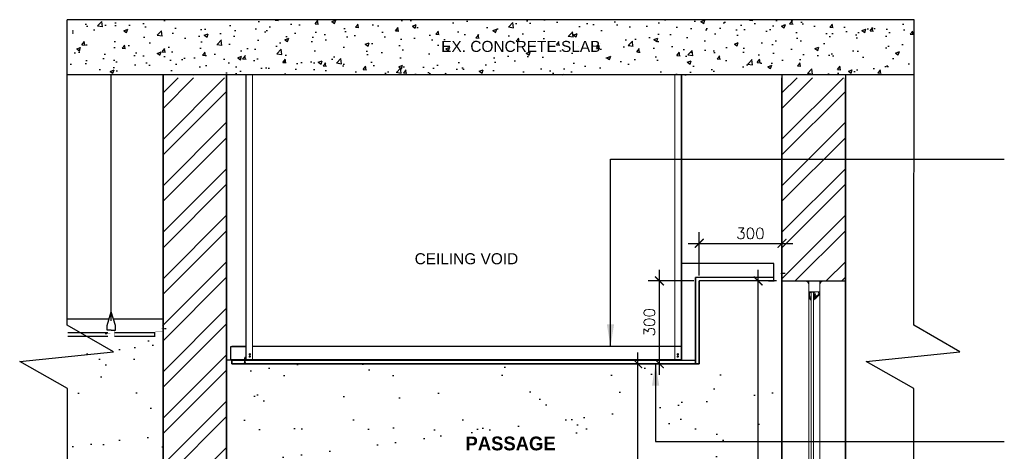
# Model space of a CAD drawing. Header units: millimetres. Extents: x -115474967 to 444143, y -74377 to 241828222.
# Tile 468 of 590: x 87921 to 91492, y 33390 to 34954. Entities that reach past the tile are written whole.
import ezdxf

# ---------------------------------------------------------------- set-up
doc = ezdxf.new("R2010")
doc.units = ezdxf.units.MM
doc.header["$MEASUREMENT"] = 0
doc.linetypes.add('DASHDOT', pattern=[1, 0.5, -0.25, 0, -0.25])
doc.linetypes.add('HIDDEN2', pattern=[0.1875, 0.125, -0.0625])
for name, color, linetype in [('0-ELEV.1', 9, 'Continuous'), ('0-ELEV.35', 2, 'Continuous'), ('0-HACH', 9, 'Continuous'), ('00-6 H-Brickwork', 9, 'Continuous'), ('CEIL-NOTE', 4, 'Continuous'), ('CEIL-PLAN', 7, 'Continuous'), ('CEIL-SECT', 2, 'Continuous'), ('DIMS-20', 9, 'Continuous'), ('DIMS-50', 9, 'Continuous'), ('GRID LINES', 8, 'Continuous'), ('plaster', 8, 'Continuous'), ('TEXT-20', 2, 'Continuous'), ('WALL', 1, 'Continuous')]:
    doc.layers.add(name, color=color, linetype=linetype)
for name, color, linetype, lineweight in [('1 Labels', 2, 'Continuous', 35), ('A-----NPP', 6, 'Continuous', 15), ('Concrete - Structural', 5, 'Continuous', 25), ('LAYER_1', 5, 'Continuous', 18), ('Susp Units 1', 6, 'Continuous', 18)]:
    doc.layers.add(name, color=color, linetype=linetype, lineweight=lineweight)
doc.styles.add('ARIAL', font='arial.ttf')
doc.styles.add('DIMS', font='simplex.shx')
doc.styles.add('TEXT-20', font='arial.ttf', dxfattribs={"height": 40})
doc.dimstyles.new('DIM-20', dxfattribs={"dimscale": 4, "dimtxt": 10, "dimasz": 8, "dimexe": 10, "dimexo": 5, "dimgap": 4, "dimtad": 1, "dimdec": 0, "dimrnd": 5, "dimdsep": 46, "dimtxsty": 'DIMS', "dimblk": 'ARCHTICK', "dimcen": 25, "dimdle": 10, "dimclrd": 9, "dimclre": 9, "dimclrt": 4, "dimadec": 0, "dimazin": 0, "dimtfac": 1, "dimtdec": 0, "dimtmove": 2, "dimatfit": 2, "dimfxl": 1, "dimtolj": 1, "dimtzin": 0, "dimarcsym": 0})
doc.dimstyles.new('DIM-50', dxfattribs={"dimscale": 10, "dimtxt": 10, "dimasz": 8, "dimexe": 10, "dimexo": 5, "dimgap": 4, "dimtad": 1, "dimdec": 0, "dimdsep": 46, "dimtxsty": 'ARIAL', "dimblk": 'ARCHTICK', "dimcen": 25, "dimdle": 10, "dimclrd": 9, "dimclre": 9, "dimclrt": 4, "dimadec": 0, "dimazin": 0, "dimtfac": 1, "dimtdec": 0, "dimtmove": 2, "dimatfit": 2, "dimfxl": 10, "dimfxlon": 1, "dimtolj": 1, "dimtzin": 0, "dimarcsym": 0})

# ---------------------------------------------------------------- blocks, each defined once
blk = doc.blocks.new('B_shadowline')
blk.add_line((-29.6, 0), (-29.6, 12.5))
at = {"color": 9, "linetype": 'HIDDEN2', "ltscale": 0.001}
blk.add_line((-5.9, 28.3), (12, 28.3), dxfattribs=at)
at = {"const_width": 0.836}
blk.add_lwpolyline([(-48.8, -0.9), (-48.8, -1.4, 0.414214), (-47.2, -3), (-29.4, -3, 0.414214), (-27.9, -1.4), (-27.9, 16.3, -0.414214), (-26.3, 17.9), (-3.3, 17.9, 0.414214), (-1.8, 19.5), (-1.8, 37.2, 0.414214), (-3.3, 38.8), (-3.8, 38.8)], format="xyb", dxfattribs=at)
blk = doc.blocks.new('A$C732A7C61')
at = {"color": 9, "linetype": 'HIDDEN2', "ltscale": 0.001}
blk.add_line((6.2, 9.8), (24.1, 9.8), dxfattribs=at)
at = {"const_width": 0.836}
for points in [[(15.2, 0.4), (0, 0.4)], [(40.2, 0.4), (55.4, 0.4)]]:
    blk.add_lwpolyline(points, dxfattribs=at)
blk.add_lwpolyline([(15.2, 0.4), (15.2, 19.3, -0.510499), (18, 21.3), (38.6, 21.3, -0.414214), (40.2, 19.7), (40.2, 0.4)], format="xyb", dxfattribs=at)
blk = doc.blocks.new('_ArchTick')
at = {"color": 0, "linetype": 'ByBlock', "const_width": 0.15}
blk.add_lwpolyline([(-0.5, -0.5), (0.5, 0.5)], dxfattribs=at)
blk = doc.blocks.new('*D803')
at = {"layer": 'Defpoints', "color": 0, "ltscale": 100, "transparency": 16777216}
for p in [(90162.4, 33707.8), (90385.6, 33707.8), (90605.5, 31208)]:
    blk.add_point(p, dxfattribs=at)
at = {"layer": 'DIMS-20', "color": 9, "lineweight": -2, "ltscale": 100, "transparency": 16777216}
for p, q in [((90162.4, 31168), (90162.4, 33747.8)), ((90365.6, 33707.8), (90122.4, 33707.8)), ((90585.5, 31208), (90122.4, 31208))]:
    blk.add_line(p, q, dxfattribs=at)
at = {"layer": 'DIMS-20', "color": 9, "lineweight": -2, "ltscale": 100, "transparency": 16777216, "xscale": 32, "yscale": 32, "zscale": 32}
for p, rotation in [((90162.4, 33707.8), 90), ((90162.4, 31208), 270)]:
    blk.add_blockref('_ArchTick', p, dxfattribs=dict(at, rotation=rotation))
at = {"layer": 'DIMS-20', "color": 4, "ltscale": 100, "transparency": 16777216, "insert": (90126.4, 32457.9), "char_height": 40, "attachment_point": 5, "rotation": 90, "style": 'DIMS'}
blk.add_mtext('\\A1;2500', dxfattribs=at)
blk = doc.blocks.new('GSCS-008-SHADOW_PERIM_dwg_SCREW PLAN-27616327-3D-1-2')
at = {"layer": 'Susp Units 1', "flags": 128}
blk.add_lwpolyline([(1084, 957.4), (1084, 957.8), (1084.3, 958.2), (1084.6, 958.4), (1084.9, 958.6), (1085.3, 958.7), (1085.7, 958.7), (1086.1, 958.6), (1086.5, 958.4), (1086.7, 958.1), (1087, 957.7), (1087, 957.3), (1087, 956.9), (1086.9, 956.6), (1086.7, 956.2), (1086.4, 955.9), (1086.1, 955.7), (1085.7, 955.6), (1085.3, 955.6), (1084.9, 955.8), (1084.5, 956), (1084.2, 956.2), (1084, 956.6), (1083.9, 957)], close=True, dxfattribs=at)
for points in [[(1085.7, 958.2), (1085.3, 958.2), (1085.3, 957.4), (1084.5, 957.4), (1084.5, 957), (1085.3, 957), (1085.3, 956.2), (1085.7, 956.2)], [(1085.7, 956.2), (1085.7, 957), (1086.5, 957), (1086.5, 957.4), (1085.7, 957.4), (1085.7, 958.2)]]:
    blk.add_lwpolyline(points, dxfattribs=at)
blk = doc.blocks.new('GSCS-008-SHADOW_PERIM_dwg_SCREW-27616328-3D-1-2')
at = {"layer": 'LAYER_1', "color": 7}
for p, q in [((1142.5, 881.8), (1139.4, 882.7)), ((1142.5, 879.6), (1139.4, 880.5)), ((1142.5, 877.4), (1139.4, 878.4)), ((1142.5, 875.3), (1139.4, 876.2)), ((1142.5, 873.1), (1139.4, 874.1)), ((1142.5, 871), (1139.4, 871.9)), ((1142.4, 883.9), (1139.7, 884.8)), ((1142, 886.2), (1140, 886.8)), ((1141.6, 888.5), (1140.4, 888.9))]:
    blk.add_line(p, q, dxfattribs=at)
at = {"layer": 'LAYER_1', "color": 7, "flags": 128}
blk.add_lwpolyline([(1137.8, 868.4), (1144.1, 868.4), (1144.1, 868.1), (1137.8, 868.1)], close=True, dxfattribs=at)
blk.add_lwpolyline([(1141.9, 872.4), (1141.9, 883.9), (1140.9, 889.6), (1140, 883.9), (1140, 872.4)], dxfattribs=at)
at = {"layer": 'LAYER_1', "color": 7}
for centre, start_param, end_param in [((1136.3, 872.3), 3.556056, 4.735263), ((1145.5, 872.3), 1.547922, 2.727129)]:
    blk.add_ellipse(centre, major_axis=(0, 4.21), ratio=0.869565, start_param=start_param, end_param=end_param, dxfattribs=at)
blk = doc.blocks.new('*D799')
at = {"layer": 'Defpoints', "color": 0, "ltscale": 100, "transparency": 16777216}
for p in [(90385.6, 34007.9), (90240.9, 33707.8), (90385.6, 33707.8, -534.4)]:
    blk.add_point(p, dxfattribs=at)
at = {"layer": 'DIMS-20', "color": 9, "lineweight": -2, "ltscale": 100, "transparency": 16777216}
for p, q in [((90240.9, 34047.9), (90240.9, 33667.8)), ((90365.6, 34007.9), (90200.9, 34007.9)), ((90365.6, 33707.8), (90200.9, 33707.8))]:
    blk.add_line(p, q, dxfattribs=at)
at = {"layer": 'DIMS-20', "color": 9, "lineweight": -2, "ltscale": 100, "transparency": 16777216, "xscale": 32, "yscale": 32, "zscale": 32}
for p, rotation in [((90240.9, 34007.9), 90), ((90240.9, 33707.8), 270)]:
    blk.add_blockref('_ArchTick', p, dxfattribs=dict(at, rotation=rotation))
at = {"layer": 'DIMS-20', "color": 4, "ltscale": 100, "transparency": 16777216, "insert": (90204.9, 33857.9), "char_height": 40, "attachment_point": 5, "rotation": 90, "style": 'DIMS'}
blk.add_mtext('\\A1;300', dxfattribs=at)
blk = doc.blocks.new('*D800')
at = {"layer": 'Defpoints', "color": 0, "ltscale": 100, "transparency": 16777216}
for p in [(90685.6, 34143.9), (90385.6, 34007.9), (90685.6, 34007.9)]:
    blk.add_point(p, dxfattribs=at)
at = {"layer": 'DIMS-20', "color": 9, "lineweight": -2, "ltscale": 100, "transparency": 16777216}
for p, q in [((90385.6, 34027.9), (90385.6, 34183.9)), ((90685.6, 34027.9), (90685.6, 34183.9)), ((90345.6, 34143.9), (90725.6, 34143.9))]:
    blk.add_line(p, q, dxfattribs=at)
at = {"layer": 'DIMS-20', "color": 9, "lineweight": -2, "ltscale": 100, "transparency": 16777216, "xscale": 32, "yscale": 32, "zscale": 32, "rotation": 180}
blk.add_blockref('_ArchTick', (90385.6, 34143.9), dxfattribs=at)
at = {"layer": 'DIMS-20', "color": 9, "lineweight": -2, "ltscale": 100, "transparency": 16777216, "xscale": 32, "yscale": 32, "zscale": 32}
blk.add_blockref('_ArchTick', (90685.6, 34143.9), dxfattribs=at)
at = {"layer": 'DIMS-20', "color": 4, "ltscale": 100, "transparency": 16777216, "insert": (90571.2, 34179.9), "char_height": 40, "attachment_point": 5, "style": 'DIMS'}
blk.add_mtext('\\A1;300', dxfattribs=at)
blk = doc.blocks.new('*D801')
at = {"layer": 'Defpoints', "color": 0, "ltscale": 100, "transparency": 16777216}
for p in [(90599, 34007.9), (90685.6, 34007.9), (90685.6, 31207.9)]:
    blk.add_point(p, dxfattribs=at)
at = {"layer": 'DIMS-20', "color": 9, "lineweight": -2, "ltscale": 100, "transparency": 16777216}
for p, q in [((90599, 31167.9), (90599, 34047.9)), ((90665.6, 34007.9), (90559, 34007.9)), ((90665.6, 31207.9), (90559, 31207.9))]:
    blk.add_line(p, q, dxfattribs=at)
at = {"layer": 'DIMS-20', "color": 9, "lineweight": -2, "ltscale": 100, "transparency": 16777216, "xscale": 32, "yscale": 32, "zscale": 32}
for p, rotation in [((90599, 34007.9), 90), ((90599, 31207.9), 270)]:
    blk.add_blockref('_ArchTick', p, dxfattribs=dict(at, rotation=rotation))
at = {"layer": 'DIMS-20', "color": 4, "ltscale": 100, "transparency": 16777216, "insert": (90563, 32607.9), "char_height": 40, "attachment_point": 5, "rotation": 90, "style": 'DIMS'}
blk.add_mtext('\\A1;2800', dxfattribs=at)

msp = doc.modelspace()

# ---------------------------------------------------------------- hatches: boundary and pattern name
at = {"layer": '0-ELEV.1'}
h = msp.add_hatch(dxfattribs=at)
h.set_pattern_fill('AR-SAND', color=9, scale=5, style=0)
h.set_pattern_definition([(37.5, (241251.37, 276510.15), (-8.00016, 244.70662), [0, -193.04, 0, -215.9, 0, -206.375]), (7.5, (241251.37, 276510.15), (224.76164, 358.41255), [0, -104.14, 0, -173.99, 0, -66.675]), (327.5, (241095.16, 276510.15), (395.49619, 0.7186), [0, -63.5, 0, -228.6, 0, -298.45]), (317.5, (241095.16, 276510.15), (381.77823, 111.46466), [0, -31.75, 0, -149.86, 0, -171.45])])
h.paths.add_polyline_path([(88095.46534, 33807.62641), (88095.46534, 33307.90657), (88440.64317, 33307.90657), (88440.64317, 33807.62641)])
h = msp.add_hatch(dxfattribs=at)
h.set_pattern_fill('AR-SAND', color=9, scale=5, style=0)
h.set_pattern_definition([(37.5, (241251.37, 272753.78), (-8.00016, 244.70662), [0, -193.04, 0, -215.9, 0, -206.375]), (7.5, (241251.37, 272753.78), (224.76164, 358.41255), [0, -104.14, 0, -173.99, 0, -66.675]), (327.5, (241095.16, 272753.78), (395.49619, 0.7186), [0, -63.5, 0, -228.6, 0, -298.45]), (317.5, (241095.16, 272753.78), (381.77823, 111.46466), [0, -31.75, 0, -149.86, 0, -171.45])])
h.paths.add_polyline_path([(90685.64317, 33707.84671), (88670.64317, 33707.84671), (88670.64317, 33287.91708), (90685.64317, 33287.91708)])
at = {"layer": '0-HACH'}
h = msp.add_hatch(dxfattribs=at)
h.set_pattern_fill('AR-CONC', color=8, scale=0.8, style=0)
h.set_pattern_definition([(50, (-177637.04, 343084.14), (145.747735, -12.75127), [15.24, -167.64]), (355, (-177637.04, 343084.14), (-28.194737, 152.845476), [12.192, -134.11247]), (100.451445, (-177624.9, 343083.08), (117.553, 140.0942), [12.952007, -142.472196]), (46.1842, (-177637.04, 343124.78), (216.86323, -33.63386), [22.86, -251.46]), (96.63556, (-177618.97, 343121.98), (189.92331, 197.9409), [19.42802, -213.70849]), (351.18415, (-177637.04, 343124.78), (189.92331, 197.9409), [18.28797, -201.16779]), (21, (-177616.72, 343114.62), (121.291513, -81.81216), [15.24, -167.64]), (326, (-177616.72, 343114.62), (49.44162, 147.350373), [12.192, -134.112]), (71.451445, (-177606.62, 343107.8), (170.733135, 65.538215), [12.952007, -142.47195]), (37.5, (-177637.045, 343084.14), (2.4708826, 67.644031), [0, -132.4864, 0, -136.144, 0, -134.62]), (7.5, (-177637.045, 343084.14), (53.45573, 80.14446), [0, -77.6224, 0, -129.4384, 0, -51.308]), (327.5, (-177682.36, 343084.14), (108.472476, -4.582995), [0, -50.8, 0, -158.496, 0, -210.312]), (317.5, (-177702.68, 343084.14), (118.503345, 20.341193), [0, -66.04, 0, -105.2576, 0, -149.352])])
h.paths.add_polyline_path([(88095.46534, 34954.28537), (88095.46534, 34754.28537), (91165.50737, 34754.28537), (91165.50737, 34954.28537)])
at = {"layer": '00-6 H-Brickwork'}
h = msp.add_hatch(dxfattribs=at)
h.set_pattern_fill('ANSI32', color=256, scale=12.5, angle=360, style=0)
h.set_pattern_definition([(45, (-102705.76, 294295.53), (-84.1899, 84.1899), []), (45, (-102649.63, 294295.53), (-84.1899, 84.1899), [])])
h.paths.add_polyline_path([(88670.63974, 34744.1956), (88440.63974, 34744.1956), (88440.63974, 31197.87212), (88670.63974, 31197.87212)])
h = msp.add_hatch(dxfattribs=at)
h.set_pattern_fill('ANSI32', color=256, scale=12.5, angle=360, style=0)
h.set_pattern_definition([(45, (-100460.76, 294295.53), (-84.1899, 84.1899), []), (45, (-100404.63, 294295.53), (-84.1899, 84.1899), [])])
h.paths.add_polyline_path([(90915.64317, 32507.92381), (90685.64317, 32507.92256), (90685.64317, 31197.87212), (90915.64317, 31197.87212)])
h.paths.add_polyline_path([(90685.64317, 34007.92256), (90915.64317, 34007.92381), (90915.64317, 34744.1956), (90685.64317, 34744.1956)])

# ---------------------------------------------------------------- linework, layer by layer
at = {"lineweight": 18}
for p, q in [((88742.63974, 34754.28537, -249.05404), (88742.63974, 33723.12643, -471.91634)), ((90320.64317, 34754.28537, -249.05404), (90320.64317, 33723.12643, -471.91634)), ((88671.63973, 33721.58642, -270.68623), (88712.63974, 33721.58642, -534.39629)), ((88671.63973, 33721.08642, -270.68623), (88712.63974, 33721.08642, -534.39629)), ((88712.63974, 33720.58642, -534.39629), (88691.13974, 33720.58642, -534.39629))]:
    msp.add_line(p, q, dxfattribs=at)
for points in [[(88095.46534, 30997.87212), (88095.46534, 32124.08119), (87984.62433, 32208.40916), (88239.34143, 32273.04432), (88093.78856, 32374.03728), (88093.78856, 33618.16261), (87920.80658, 33715.74007), (88261.228, 33751.27632), (88093.55665, 33847.73183), (88093.55665, 34954.28537)], [(91165.50737, 30997.87212), (91165.50737, 32124.08119), (91054.66636, 32208.40916), (91309.38346, 32273.04432), (91163.83059, 32374.03728), (91163.83059, 33618.16261), (90990.84861, 33715.74007), (91331.27003, 33751.27632), (91163.59868, 33847.73183), (91165.50737, 34954.28537)]]:
    msp.add_lwpolyline(points)
at = {"lineweight": 18, "flags": 128}
for points, elevation in [([(88765.63974, 34754.28537), (88765.63974, 33723.12643), (88740.63974, 33723.12643), (88740.63974, 34754.28537)], -471.91634), ([(90297.64317, 34754.28537), (90297.64317, 33723.12643), (90322.64317, 33723.12643), (90322.64317, 34754.28537)], -471.91634), ([(88671.13974, 33722.08642), (88671.13974, 33743.08642), (88670.63974, 33743.08642), (88670.63974, 33722.08642)], -270.68623), ([(88690.63974, 33720.08642), (88690.63974, 33707.84671), (88690.13974, 33707.84671), (88690.13974, 33720.08642)], -534.39629)]:
    msp.add_lwpolyline(points, dxfattribs=dict(at, elevation=elevation))
at = {"lineweight": 18}
for centre, radius, start, end in [((88671.63974, 33722.08642, -270.68623), 1, 180, 269.999427), ((88671.63974, 33722.08642, -270.68623), 0.5, 180, 269.998854), ((88691.13974, 33720.08642, -534.39629), 1, 90.000573, 180), ((88691.13974, 33720.08642, -534.39629), 0.5, 90.001146, 180)]:
    msp.add_arc(centre, radius, start, end, dxfattribs=at)
at = {"layer": '0-ELEV.35'}
for p, q in [((88264.96808, 33820.3467, -435.38701), (88412.68193, 33820.3467, -435.38701)), ((88264.96808, 33807.84671, -270.68623), (88412.68193, 33807.84671, -270.68623))]:
    msp.add_line(p, q, dxfattribs=at)
for points in [[(90655.99167, 34020.4224), (90372.64317, 34020.4224)], [(90655.99167, 34007.9224), (90385.64317, 34007.9224)]]:
    msp.add_lwpolyline(points, dxfattribs=at)
for points, elevation in [([(88095.46534, 33820.3467), (88239.96869, 33820.3467)], -435.38701), ([(88095.46534, 33807.8467), (88239.96869, 33807.8467)], -435.38701), ([(88690.74802, 33720.12643), (90372.64317, 33720.12643)], -471.91634), ([(90385.64317, 33707.84671), (88690.63974, 33707.84671)], -270.68623)]:
    msp.add_lwpolyline(points, dxfattribs=dict(at, elevation=elevation))
at = {"layer": '1 Labels'}
for points in [[(90372.64317, 34020.4224), (90372.64317, 33707.84671)], [(90385.64317, 34007.9224), (90385.64317, 33707.84671)]]:
    msp.add_lwpolyline(points, dxfattribs=at)
for points, elevation in [([(88690.63974, 33707.84671), (88690.63974, 33720.12643)], -270.68623), ([(88690.74802, 33707.84671), (90385.64317, 33707.84671)], -534.39629)]:
    msp.add_lwpolyline(points, dxfattribs=dict(at, elevation=elevation))
at = {"layer": 'A-----NPP', "lineweight": 5}
for p, q in [((90783.14488, 33993.92318), (90783.14488, 34007.92318)), ((90823.14488, 33993.92318), (90823.14488, 34007.92318)), ((90783.14488, 33993.92318), (90783.14488, 32829.96418)), ((90783.14488, 33993.92318), (90783.14488, 32829.96418)), ((90783.14488, 33993.92318), (90783.15297, 32507.92309)), ((90783.14488, 33967.92318), (90783.14488, 33427.92318)), ((90783.14488, 33967.92318), (90823.14488, 33967.92318)), ((90785.19101, 33966.06154), (90785.19101, 33967.92318)), ((90785.19101, 33966.06154), (90785.19101, 33967.92318)), ((90788.2917, 33966.06154), (90785.19101, 33966.06154)), ((90788.2917, 33966.06154), (90785.19101, 33966.06154)), ((90785.19101, 33965.05314), (90788.2917, 33965.05314)), ((90785.19101, 33953.41785), (90785.19101, 33965.05314)), ((90785.19101, 33965.05314), (90788.2917, 33965.05314)), ((90786.0437, 33966.60452), (90786.0437, 33967.76804)), ((90786.0437, 33967.76804), (90804.6478, 33967.76804)), ((90803.33001, 33966.60452), (90786.0437, 33966.60452)), ((90803.33001, 33966.60452), (90786.0437, 33966.60452)), ((90803.33001, 33966.60452), (90786.0437, 33966.60452)), ((90788.2917, 33965.05314), (90788.2917, 33966.06154)), ((90788.2917, 33965.05314), (90788.2917, 33966.06154)), ((90792.04317, 32553.88403), (90792.04317, 33966.60452)), ((90792.04317, 32553.88403), (90792.04317, 33966.60452)), ((90792.04317, 32553.88403), (90792.04317, 33966.60452)), ((90800.63002, 32553.88403), (90800.62839, 33966.60452)), ((90800.63002, 32553.88403), (90800.62839, 33966.60452)), ((90800.63002, 32553.88403), (90800.62839, 33966.60452)), ((90808.36863, 33954.89166), (90803.33001, 33966.60452)), ((90817.20558, 33963.88961), (90819.37605, 33967.69048)), ((90823.14488, 33993.92318), (90823.14488, 33967.92318)), ((90823.14488, 33967.92318), (90823.14651, 32547.9233)), ((90783.14488, 33943.25636), (90788.13666, 33943.25636)), ((90784.80343, 33944.6526), (90784.80343, 33951.71134)), ((90784.80343, 33951.71134), (90786.12122, 33951.71134)), ((90786.12122, 33944.6526), (90784.80343, 33944.6526)), ((90787.28397, 33953.41785), (90785.19101, 33953.41785)), ((90786.12122, 33951.71134), (90786.12122, 33950.39268)), ((90786.12122, 33950.39268), (90787.28397, 33950.39268)), ((90787.28397, 33946.1264), (90786.12122, 33946.1264)), ((90786.12122, 33946.1264), (90786.12122, 33944.6526)), ((90787.28397, 33950.39268), (90787.28397, 33953.41785)), ((90787.28397, 33944.6526), (90787.28397, 33946.1264)), ((90788.13666, 33944.6526), (90787.28397, 33944.6526)), ((90787.86317, 33941.72441), (90787.86317, 33943.25636)), ((90791.45989, 33937.34711), (90787.86317, 33941.72441)), ((90790.52021, 33949.60354), (90788.02519, 33945.64776)), ((90788.13666, 33943.25636), (90788.13666, 33944.6526)), ((90792.04317, 33949.60354), (90790.52021, 33949.60354)), ((90801.18682, 33938.57518), (90802.47146, 33940.10789)), ((90802.47146, 33940.10789), (90808.13996, 33944.03485)), ((90804.72003, 33954.27111), (90808.36863, 33954.89166)), ((90804.72003, 33952.17675), (90804.72003, 33954.27111)), ((90805.57801, 33952.17675), (90804.72003, 33952.17675)), ((90804.72003, 33949.38428), (90805.57801, 33949.38428)), ((90804.72003, 33943.2713), (90804.72003, 33949.01558)), ((90804.72003, 33943.2713), (90804.72003, 33949.01558)), ((90805.70949, 33943.2713), (90804.72003, 33943.2713)), ((90808.36863, 33953.26271), (90805.57801, 33952.95244)), ((90805.57801, 33949.38428), (90805.57801, 33948.29832)), ((90805.57801, 33948.29832), (90808.36863, 33948.29832)), ((90823.14488, 33960.18958), (90805.70949, 33943.2713)), ((90823.14488, 33960.18958), (90805.70949, 33943.2713)), ((90808.36863, 33948.29832), (90808.36863, 33953.26271)), ((90808.36863, 33948.29832), (90808.36863, 33953.26271)), ((90809.99648, 33950.39268), (90820.77136, 33960.86444)), ((90809.99648, 33955.2795), (90809.99648, 33950.39268)), ((90820.77136, 33963.1915), (90817.98075, 33963.1915)), ((90820.77136, 33960.86444), (90820.77136, 33963.1915))]:
    msp.add_line(p, q, dxfattribs=at)
for centre, radius, start, end in [((90769.14488, 33993.92318), 14, 0, 90), ((90837.14488, 33993.92318), 14, 90, 180), ((90792.06706, 33946.52322), 0.87184, 91.57056668, 268.42943332), ((90792.06706, 33941.27047), 0.87184, 91.57056668, 268.42943332), ((90792.24013, 33952.56607), 12.59584, 7.77972693, 48.24433407), ((90789.87851, 33952.24766), 13.51286, 5.58672047, 37.29469334), ((90790.4141, 33947.00287), 14.48397, 26.93212549, 45.15316485), ((90790.19898, 33947.65447), 13.06688, 8.2396381, 37.04556029), ((90789.38664, 33952.27557), 14.01643, 323.32540524, 348.69174566), ((90789.59372, 33948.57699), 13.78809, 323.15917211, 346.88105445), ((90789.68478, 33952.63877), 15.15241, 316.23940473, 331.66676269), ((90806.55935, 33950.78052), 1.7066, 234.89869177, 125.10130823)]:
    msp.add_arc(centre, radius, start, end, dxfattribs=at)
at = {"layer": 'CEIL-PLAN'}
msp.add_line((90655.99167, 34020.4224), (90655.99167, 34070.4224), dxfattribs=at)
for points, elevation in [([(90655.99167, 34070.4224), (90322.64317, 34070.4224)], 0.28718), ([(90322.64317, 33720.12643), (90322.64317, 34070.4224)], -0.28718), ([(88095.46534, 33870.53588), (88244.31866, 33870.53588)], -334.77195), ([(88686.63974, 33770.34103), (88740.64506, 33770.34103)], -372.09645), ([(88686.63974, 33722.12643), (88686.63974, 33770.34103)], -270.68623), ([(88740.63974, 33770.34103), (88690.74802, 33770.34103)], -372.09645), ([(90322.64317, 33770.34103), (88765.63974, 33770.34103)], -372.09645), ([(88686.63974, 33723.12643), (90322.64317, 33723.12643)], -471.91634)]:
    msp.add_lwpolyline(points, dxfattribs=dict(at, elevation=elevation))
msp.add_lwpolyline([(88260.50446, 33870.53588), (88440.64317, 33870.53588)], dxfattribs=at)
at = {"layer": 'CEIL-SECT', "color": 8}
for p, q in [((88253.09609, 33862.8992, -234.1569), (88253.09609, 34754.28536, -164.70078)), ((88238.27935, 33845.87516, -435.38701), (88253.09609, 33895.19659, -234.1569)), ((88238.27935, 33845.87516, -435.38701), (88253.09609, 33895.19659, -234.1569)), ((88238.27935, 33845.87516, -435.38701), (88253.09609, 33895.19659, -234.1569)), ((88238.27935, 33845.87516, -435.38701), (88253.09609, 33895.19659, -234.1569)), ((88267.91282, 33845.87516, -435.38701), (88253.09609, 33895.19659, -234.1569)), ((88267.91282, 33845.87516, -435.38701), (88253.09609, 33895.19659, -234.1569)), ((88267.91282, 33845.87516, -435.38701), (88253.09609, 33895.19659, -234.1569)), ((88267.91282, 33845.87516, -435.38701), (88253.09609, 33895.19659, -234.1569)), ((88238.27935, 33828.73805, -435.38701), (88238.27935, 33845.87516, -435.38701)), ((88238.27935, 33828.73805, -435.38701), (88238.27935, 33845.87516, -435.38701)), ((88238.27935, 33828.73805, -435.38701), (88238.27935, 33845.87516, -435.38701)), ((88238.27935, 33828.73805, -435.38701), (88238.27935, 33845.87516, -435.38701)), ((88253.09609, 33828.73805, -435.38701), (88238.27935, 33828.73805, -435.38701)), ((88253.09609, 33828.73805, -435.38701), (88267.91282, 33828.73805, -435.38701)), ((88267.91282, 33828.73805, -435.38701), (88267.91282, 33845.87516, -435.38701)), ((88267.91282, 33828.73805, -435.38701), (88267.91282, 33845.87516, -435.38701)), ((88267.91282, 33828.73805, -435.38701), (88267.91282, 33845.87516, -435.38701)), ((88267.91282, 33828.73805, -435.38701), (88267.91282, 33845.87516, -435.38701))]:
    msp.add_line(p, q, dxfattribs=at)
at = {"layer": 'Concrete - Structural', "ltscale": 100}
for p, q in [((91165.50737, 34954.28537), (88093.55665, 34954.28537)), ((91165.50737, 34754.28537), (88095.46534, 34754.28537))]:
    msp.add_line(p, q, dxfattribs=at)
at = {"layer": 'GRID LINES', "linetype": 'DASHDOT', "ltscale": 5}
for p, q in [((91165.50737, 34954.28537), (88095.46534, 34954.28537)), ((91165.50737, 34754.28537), (88095.46534, 34754.28537))]:
    msp.add_line(p, q, dxfattribs=at)
at = {"layer": 'plaster', "ltscale": 0.1}
for p, q in [((88440.63974, 34754.28537), (88440.63974, 31197.87212)), ((88440.64317, 31197.87212), (88440.64317, 34754.28537)), ((88670.64317, 31197.87212), (88670.64317, 34754.28537)), ((88670.64317, 34754.28537), (88670.64317, 31197.87212)), ((90685.64317, 34754.28537), (90685.64317, 31197.87212)), ((90915.64659, 34754.28537), (90915.64659, 31197.87212))]:
    msp.add_line(p, q, dxfattribs=at)
at = {"layer": 'WALL'}
for p, q in [((88440.63974, 31197.87212), (88440.63974, 34744.1956)), ((88670.63974, 31197.87212), (88670.63974, 34744.1956)), ((90685.64317, 31197.87212), (90685.64317, 34744.1956)), ((90915.64317, 31197.87212), (90915.64317, 34744.1956)), ((90685.64317, 34007.92256), (90915.64659, 34007.92381))]:
    msp.add_line(p, q, dxfattribs=at)

# ---------------------------------------------------------------- block references
at = {"xscale": -1}
msp.add_blockref('GSCS-008-SHADOW_PERIM_dwg_SCREW-27616328-3D-1-2', (89878.63617, 32842.38633, -471.91634), dxfattribs=at)
at = {"yscale": 1.5, "zscale": 1.5}
for p, xscale in [((90383.62802, 32306.19606, -471.91634), -1.5), ((90383.62802, 32297.89045, -471.91634), -1.5), ((88679.65489, 32306.19606, -471.91634), 1.5), ((88679.65489, 32297.89045, -471.91634), 1.5)]:
    msp.add_blockref('GSCS-008-SHADOW_PERIM_dwg_SCREW PLAN-27616327-3D-1-2', p, dxfattribs=dict(at, xscale=xscale))
at = {"layer": 'CEIL-SECT'}
msp.add_blockref('A$C732A7C61', (88224.78227, 33807.42866, -435.38701), dxfattribs=at)
at = {"layer": 'DIMS-50', "color": 1}
for p in [(90685.55839, 34007.7021, 114352.36231), (88440.55605, 33807.6264, 67.72893)]:
    msp.add_blockref('B_shadowline', p, dxfattribs=at)

# ---------------------------------------------------------------- texts
at = {"layer": 'TEXT-20', "color": 7, "linetype": 'Continuous', "char_height": 40, "width": 1941.8942181, "attachment_point": 1, "style": 'TEXT-20'}
for s, insert in [('{\\C7;EX. CONCRETE SLAB}', (89449.7321, 34877.52893)), ('CEILING VOID', (89353.46092, 34108.14789, 5.38969)), ('\\A1;{\\fCentury Gothic|b1|i0|c0|p34;\\H1.25x;\\C2;PASSAGE}', (89537.7752, 33443.82526))]:
    msp.add_mtext(s, dxfattribs=dict(at, insert=insert))

# ---------------------------------------------------------------- dimensions: what is measured, and where the dimension line sits
at = {"layer": 'DIMS-20', "ltscale": 100}
dim = msp.add_linear_dim(base=(90685.64659, 34143.87712), p1=(90385.64659, 34007.9224), p2=(90685.64659, 34007.9224), dimstyle='DIM-20', dxfattribs=at)
dim.commit()
dim.dimension.update_dxf_attribs({"geometry": '*D800', "text_midpoint": (90571.24888, 34179.87712), "dimtype": 160})
for base, p1, p2, picture, middle in [((90240.90393, 33707.84671), (90385.64659, 34007.9224), (90385.64659, 33707.84671, -534.39629), '*D799', (90204.90393, 33857.88455)), ((90598.96939, 34007.92256), (90685.64659, 31207.92517), (90685.64659, 34007.92256), '*D801', (90562.96939, 32607.92386)), ((90162.42038, 33707.84671), (90605.47257, 31207.97557), (90385.64317, 33707.84671), '*D803', (90126.42038, 32457.91114))]:
    dim = msp.add_linear_dim(base=base, p1=p1, p2=p2, angle=90, dimstyle='DIM-20', dxfattribs=at)
    dim.commit()
    dim.dimension.update_dxf_attribs({"geometry": picture, "text_midpoint": middle})

# ---------------------------------------------------------------- leaders
at = {"layer": 'CEIL-NOTE', "color": 7}
for points in [[(90063.72334, 33770.34103), (90063.72334, 34449.24603), (91492.21484, 34449.24603)], [(90227.34371, 33707.84671), (90227.34371, 33425.52654), (91492.21484, 33425.52654)]]:
    msp.add_leader(points, dimstyle='DIM-50', override={"dimtad": 0}, dxfattribs=at)

doc.saveas('drawing.dxf')
